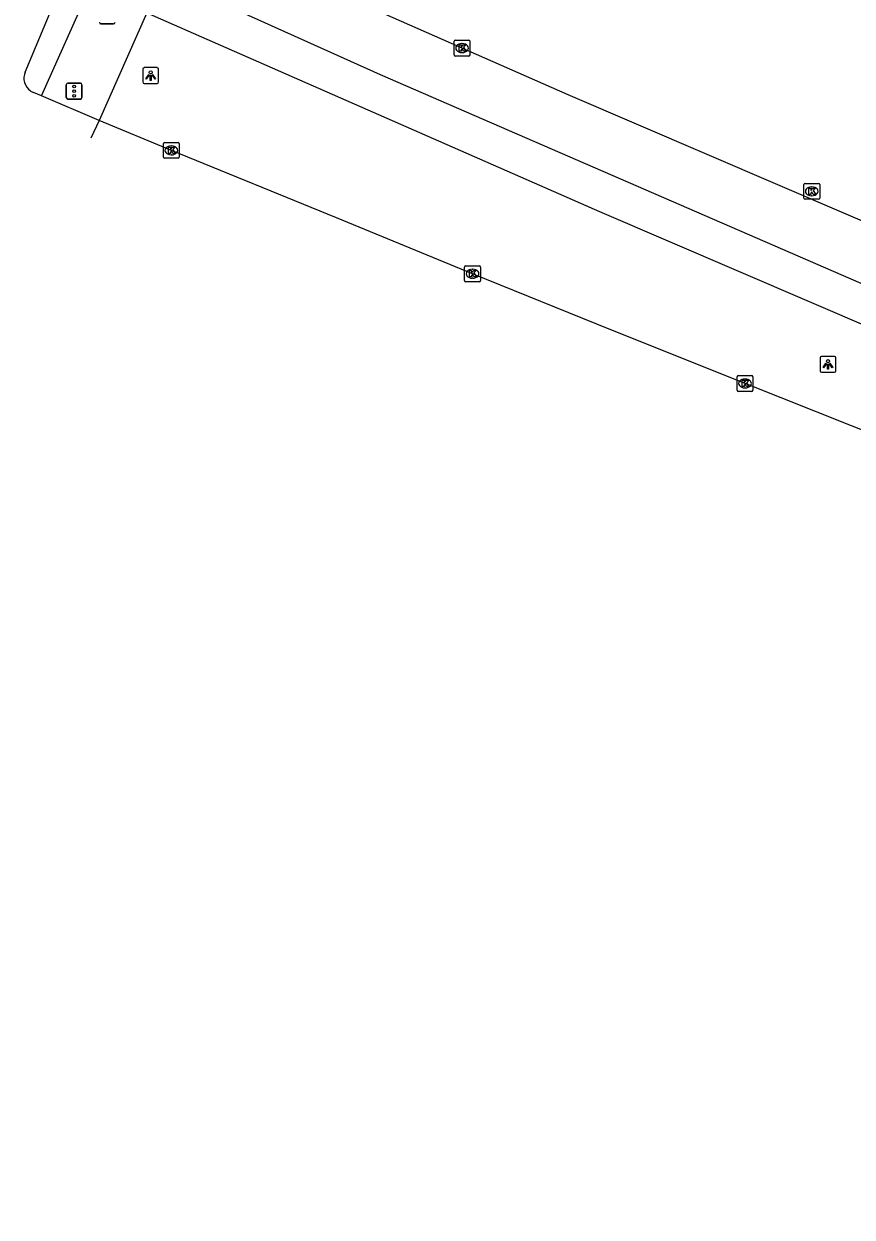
# Model space of a CAD drawing. Extents: x 160356 to 161355, y 381727 to 382845.
# Drawn here: x 160662.9 to 160715, y 381820.9 to 381896 of the extents above; entities that cross this region are included whole.
import ezdxf

# ---------------------------------------------------------------- set-up
doc = ezdxf.new("R2010")
doc.units = 0
for name, color, linetype in [('IMGEO_Kolk', 7, 'Continuous'), ('IMGEO_Lichtpunt', 7, 'Continuous'), ('IMGEO_Rijbaan_regionaal_gesloten', 7, 'Continuous'), ('IMGEO_Verkeersregelinstallatiepaal', 7, 'Continuous'), ('IMGEO_Voetpad_open', 7, 'Continuous')]:
    doc.layers.add(name, color=color, linetype=linetype)

msp = doc.modelspace()

# ---------------------------------------------------------------- linework, layer by layer
at = {"layer": 'IMGEO_Kolk'}
for p, q in [((160689.985, 381894.08), (160689.985, 381894.932)), ((160690.06, 381895.006), (160690.912, 381895.006)), ((160690.473, 381894.786), (160690.498, 381894.786)), ((160690.986, 381894.932), (160690.986, 381894.08)), ((160690.912, 381894.006), (160690.06, 381894.006)), ((160690.496, 381894.226), (160690.471, 381894.226)), ((160671.686, 381887.64), (160671.686, 381888.492)), ((160671.761, 381888.566), (160672.613, 381888.566)), ((160672.687, 381888.492), (160672.687, 381887.64)), ((160672.197, 381887.786), (160672.172, 381887.786)), ((160672.174, 381888.346), (160672.199, 381888.346)), ((160672.613, 381887.566), (160671.761, 381887.566)), ((160712, 381885.06), (160712, 381885.912)), ((160712.075, 381885.986), (160712.927, 381885.986)), ((160712.488, 381885.766), (160712.513, 381885.766)), ((160713.001, 381885.912), (160713.001, 381885.06)), ((160712.927, 381884.986), (160712.075, 381884.986)), ((160712.511, 381885.206), (160712.486, 381885.206)), ((160690.644, 381879.872), (160690.644, 381880.724)), ((160690.719, 381880.798), (160691.571, 381880.798)), ((160691.132, 381880.578), (160691.157, 381880.578)), ((160691.645, 381880.724), (160691.645, 381879.872)), ((160691.571, 381879.798), (160690.719, 381879.798)), ((160691.155, 381880.018), (160691.13, 381880.018)), ((160707.796, 381872.967), (160707.796, 381873.819)), ((160707.871, 381873.893), (160708.723, 381873.893)), ((160708.284, 381873.673), (160708.309, 381873.673)), ((160708.797, 381873.819), (160708.797, 381872.967)), ((160708.723, 381872.893), (160707.871, 381872.893)), ((160708.307, 381873.113), (160708.282, 381873.113))]:
    msp.add_line(p, q, dxfattribs=at)
for points in [[(160689.985, 381894.08), (160689.985, 381894.932)], [(160690.06, 381895.006), (160690.912, 381895.006)], [(160690.306, 381894.706), (160690.429, 381894.706), (160690.429, 381894.555), (160690.559, 381894.706), (160690.723, 381894.706), (160690.577, 381894.555), (160690.73, 381894.306), (160690.578, 381894.306), (160690.493, 381894.47), (160690.429, 381894.403), (160690.429, 381894.306), (160690.306, 381894.306), (160690.306, 381894.706)], [(160690.986, 381894.932), (160690.986, 381894.08)], [(160690.912, 381894.006), (160690.06, 381894.006)], [(160671.686, 381887.64), (160671.686, 381888.492)], [(160671.761, 381888.566), (160672.613, 381888.566)], [(160672.687, 381888.492), (160672.687, 381887.64)], [(160672.007, 381888.266), (160672.13, 381888.266), (160672.13, 381888.115), (160672.26, 381888.266), (160672.424, 381888.266), (160672.278, 381888.115), (160672.431, 381887.866), (160672.279, 381887.866), (160672.194, 381888.03), (160672.13, 381887.963), (160672.13, 381887.866), (160672.007, 381887.866), (160672.007, 381888.266)], [(160672.613, 381887.566), (160671.761, 381887.566)], [(160712, 381885.06), (160712, 381885.912)], [(160712.075, 381885.986), (160712.927, 381885.986)], [(160712.321, 381885.686), (160712.444, 381885.686), (160712.444, 381885.535), (160712.574, 381885.686), (160712.738, 381885.686), (160712.592, 381885.535), (160712.745, 381885.286), (160712.593, 381885.286), (160712.508, 381885.45), (160712.444, 381885.383), (160712.444, 381885.286), (160712.321, 381885.286), (160712.321, 381885.686)], [(160713.001, 381885.912), (160713.001, 381885.06)], [(160712.927, 381884.986), (160712.075, 381884.986)], [(160690.644, 381879.872), (160690.644, 381880.724)], [(160690.719, 381880.798), (160691.571, 381880.798)], [(160690.965, 381880.498), (160691.088, 381880.498), (160691.088, 381880.347), (160691.218, 381880.498), (160691.382, 381880.498), (160691.236, 381880.347), (160691.389, 381880.098), (160691.237, 381880.098), (160691.152, 381880.262), (160691.088, 381880.195), (160691.088, 381880.098), (160690.965, 381880.098), (160690.965, 381880.498)], [(160691.645, 381880.724), (160691.645, 381879.872)], [(160691.571, 381879.798), (160690.719, 381879.798)], [(160707.796, 381872.967), (160707.796, 381873.819)], [(160707.871, 381873.893), (160708.723, 381873.893)], [(160708.117, 381873.593), (160708.24, 381873.593), (160708.24, 381873.442), (160708.37, 381873.593), (160708.534, 381873.593), (160708.388, 381873.442), (160708.541, 381873.193), (160708.389, 381873.193), (160708.304, 381873.357), (160708.24, 381873.29), (160708.24, 381873.193), (160708.117, 381873.193), (160708.117, 381873.593)], [(160708.797, 381873.819), (160708.797, 381872.967)], [(160708.723, 381872.893), (160707.871, 381872.893)]]:
    msp.add_lwpolyline(points, dxfattribs=at)
for centre, start, end in [((160690.062, 381894.93), 91.55205, 178.44795), ((160690.062, 381894.93), 91.55205, 178.44795), ((160690.91, 381894.93), 1.55205, 88.44795), ((160690.91, 381894.93), 1.55205, 88.44795), ((160690.062, 381894.082), 181.55205, 268.44795), ((160690.062, 381894.082), 181.55205, 268.44795), ((160690.91, 381894.082), 271.55205, 358.44795), ((160690.91, 381894.082), 271.55205, 358.44795), ((160671.763, 381888.49), 91.55205, 178.44795), ((160671.763, 381888.49), 91.55205, 178.44795), ((160672.611, 381888.49), 1.55205, 88.44795), ((160672.611, 381888.49), 1.55205, 88.44795), ((160671.763, 381887.642), 181.55205, 268.44795), ((160671.763, 381887.642), 181.55205, 268.44795), ((160672.611, 381887.642), 271.55205, 358.44795), ((160672.611, 381887.642), 271.55205, 358.44795), ((160712.077, 381885.91), 91.55205, 178.44795), ((160712.077, 381885.91), 91.55205, 178.44795), ((160712.925, 381885.91), 1.55205, 88.44795), ((160712.925, 381885.91), 1.55205, 88.44795), ((160712.077, 381885.062), 181.55205, 268.44795), ((160712.077, 381885.062), 181.55205, 268.44795), ((160712.925, 381885.062), 271.55205, 358.44795), ((160712.925, 381885.062), 271.55205, 358.44795), ((160690.721, 381880.722), 91.55205, 178.44795), ((160690.721, 381880.722), 91.55205, 178.44795), ((160691.569, 381880.722), 1.55205, 88.44795), ((160691.569, 381880.722), 1.55205, 88.44795), ((160690.721, 381879.874), 181.55205, 268.44795), ((160690.721, 381879.874), 181.55205, 268.44795), ((160691.569, 381879.874), 271.55205, 358.44795), ((160691.569, 381879.874), 271.55205, 358.44795), ((160707.873, 381873.817), 91.55205, 178.44795), ((160707.873, 381873.817), 91.55205, 178.44795), ((160708.721, 381873.817), 1.55205, 88.44795), ((160708.721, 381873.817), 1.55205, 88.44795), ((160707.873, 381872.969), 181.55205, 268.44795), ((160707.873, 381872.969), 181.55205, 268.44795), ((160708.721, 381872.969), 271.55205, 358.44795), ((160708.721, 381872.969), 271.55205, 358.44795)]:
    msp.add_arc(centre, 0.0765, start, end, dxfattribs=at)
for centre, major_axis, ratio, start_param, end_param in [((160690.472, 381894.506), (-0.387, 0.002), 0.722429, 4.712389, 7.853982), ((160690.497, 381894.506), (-0.39, 0.002), 0.717154, 1.570796, 4.712389), ((160672.173, 381888.066), (-0.387, 0.002), 0.722429, 4.712389, 7.853982), ((160672.198, 381888.066), (-0.39, 0.002), 0.717154, 1.570796, 4.712389), ((160712.487, 381885.486), (-0.387, 0.002), 0.722429, 4.712389, 7.853982), ((160712.512, 381885.486), (-0.39, 0.002), 0.717154, 1.570796, 4.712389), ((160691.131, 381880.298), (-0.387, 0.002), 0.722429, 4.712389, 7.853982), ((160691.156, 381880.298), (-0.39, 0.002), 0.717154, 1.570796, 4.712389), ((160708.283, 381873.393), (-0.387, 0.002), 0.722429, 4.712389, 7.853982), ((160708.308, 381873.393), (-0.39, 0.002), 0.717154, 1.570796, 4.712389)]:
    msp.add_ellipse(centre, major_axis=major_axis, ratio=ratio, start_param=start_param, end_param=end_param, dxfattribs=at)
at = {"layer": 'IMGEO_Lichtpunt'}
for p, q in [((160670.387, 381893.179), (160670.387, 381892.372)), ((160670.387, 381893.179), (160670.387, 381892.372)), ((160671.289, 381893.274), (160670.481, 381893.274)), ((160671.289, 381893.274), (160670.481, 381893.274)), ((160671.383, 381892.372), (160671.383, 381893.179)), ((160671.383, 381892.372), (160671.383, 381893.179)), ((160670.481, 381892.278), (160671.289, 381892.278)), ((160670.481, 381892.278), (160671.289, 381892.278)), ((160713.019, 381874.999), (160713.019, 381874.192)), ((160713.019, 381874.999), (160713.019, 381874.192)), ((160713.921, 381875.094), (160713.113, 381875.094)), ((160713.921, 381875.094), (160713.113, 381875.094)), ((160714.015, 381874.192), (160714.015, 381874.999)), ((160714.015, 381874.192), (160714.015, 381874.999)), ((160713.113, 381874.098), (160713.921, 381874.098)), ((160713.113, 381874.098), (160713.921, 381874.098))]:
    msp.add_line(p, q, dxfattribs=at)
for points in [[(160670.761, 381892.843), (160670.8, 381892.815), (160670.612, 381892.553), (160670.574, 381892.58), (160670.761, 381892.843)], [(160670.863, 381892.795), (160670.91, 381892.795), (160670.91, 381892.473), (160670.863, 381892.473), (160670.863, 381892.795)], [(160670.973, 381892.815), (160671.011, 381892.842), (160671.198, 381892.58), (160671.159, 381892.552), (160670.973, 381892.815)], [(160713.393, 381874.663), (160713.432, 381874.635), (160713.244, 381874.373), (160713.206, 381874.4), (160713.393, 381874.663)], [(160713.495, 381874.615), (160713.542, 381874.615), (160713.542, 381874.293), (160713.495, 381874.293), (160713.495, 381874.615)], [(160713.605, 381874.635), (160713.643, 381874.662), (160713.83, 381874.4), (160713.791, 381874.372), (160713.605, 381874.635)]]:
    msp.add_lwpolyline(points, dxfattribs=at)
for centre in [(160670.886, 381892.977), (160713.518, 381874.797)]:
    msp.add_circle(centre, 0.0994, dxfattribs=at)
for centre, start, end in [((160670.481, 381893.179), 90, 180), ((160670.481, 381893.179), 90, 180), ((160671.289, 381893.179), 0, 90), ((160671.289, 381893.179), 0, 90), ((160670.481, 381892.372), 180, 270), ((160670.481, 381892.372), 180, 270), ((160671.289, 381892.372), 270, 0), ((160671.289, 381892.372), 270, 360), ((160713.113, 381874.999), 90, 180), ((160713.113, 381874.999), 90, 180), ((160713.921, 381874.999), 0, 90), ((160713.921, 381874.999), 0, 90), ((160713.113, 381874.192), 180, 270), ((160713.113, 381874.192), 180, 270), ((160713.921, 381874.192), 270, 0), ((160713.921, 381874.192), 270, 360)]:
    msp.add_arc(centre, 0.0946, start, end, dxfattribs=at)
at = {"layer": 'IMGEO_Rijbaan_regionaal_gesloten'}
for points in [[(160719.115, 381882.137), (160697.175, 381891.554), (160673.041, 381902.206)], [(160873.607, 381820.906), (160850.039, 381828.315), (160815.758, 381840.347), (160785.928, 381851.241), (160759.412, 381861.851), (160720.869, 381877.388), (160685.357, 381892.83), (160671.637, 381899.009)], [(160662.994, 381892.999), (160665.115, 381898.072)], [(160670.634, 381896.725), (160699.138, 381884.208), (160716.646, 381876.715), (160736.019, 381868.541), (160758.326, 381859.56), (160788.426, 381847.889), (160803.788, 381842.174), (160824.057, 381834.87), (160842.005, 381828.58)], [(160664.015, 381891.508), (160663.514, 381891.713)], [(160667.645, 381889.952), (160664.015, 381891.508)], [(160667.645, 381889.952), (160667.129, 381888.836)], [(160840.502, 381824.088), (160840.114, 381824.221), (160830.906, 381827.437), (160821.668, 381830.691), (160815.791, 381832.832), (160807.772, 381835.736), (160801.399, 381838.066), (160791.783, 381841.583), (160782.927, 381844.842), (160773.121, 381848.488), (160763.798, 381851.984), (160754.161, 381855.637), (160745.59, 381858.897), (160735.987, 381862.566), (160726.43, 381866.24), (160717.258, 381869.831), (160708.297, 381873.392), (160699.855, 381876.767), (160691.145, 381880.297), (160682.593, 381883.817), (160672.187, 381888.066), (160667.645, 381889.952)]]:
    msp.add_lwpolyline(points, dxfattribs=at)
for centre, radius, start, end in [((160663.849, 381892.597), 0.945, 154.79509, 236.47154), ((160663.87, 381892.638), 0.991, 236.73657, 248.91431)]:
    msp.add_arc(centre, radius, start, end, dxfattribs=at)
at = {"layer": 'IMGEO_Verkeersregelinstallatiepaal'}
for p, q in [((160668.547, 381896.031), (160667.757, 381896.031)), ((160667.757, 381896.031), (160668.547, 381896.031)), ((160665.573, 381891.396), (160665.573, 381892.196)), ((160665.573, 381892.196), (160665.573, 381891.396)), ((160665.673, 381892.296), (160666.463, 381892.296)), ((160666.463, 381892.296), (160665.673, 381892.296)), ((160666.563, 381892.196), (160666.563, 381891.396)), ((160666.563, 381891.396), (160666.563, 381892.196)), ((160666.463, 381891.296), (160665.673, 381891.296)), ((160665.673, 381891.296), (160666.463, 381891.296))]:
    msp.add_line(p, q, dxfattribs=at)
for centre in [(160666.068, 381892.086), (160666.068, 381891.796), (160666.068, 381891.506)]:
    msp.add_circle(centre, 0.085, dxfattribs=at)
for centre, start, end in [((160667.757, 381896.131), 180, 270), ((160667.757, 381896.131), 180, 270), ((160668.547, 381896.131), 270, 0), ((160668.547, 381896.131), 270, 0), ((160665.673, 381892.196), 90, 180), ((160665.673, 381892.196), 90, 180), ((160666.463, 381892.196), 0, 90), ((160666.463, 381892.196), 360, 90), ((160665.673, 381891.396), 180, 270), ((160665.673, 381891.396), 180, 270), ((160666.463, 381891.396), 270, 0), ((160666.463, 381891.396), 270, 0)]:
    msp.add_arc(centre, 0.1, start, end, dxfattribs=at)
at = {"layer": 'IMGEO_Voetpad_open'}
for points in [[(160664.015, 381891.508), (160667.048, 381898.322)], [(160670.634, 381896.725), (160667.645, 381889.952)]]:
    msp.add_lwpolyline(points, dxfattribs=at)

doc.saveas('drawing.dxf')
